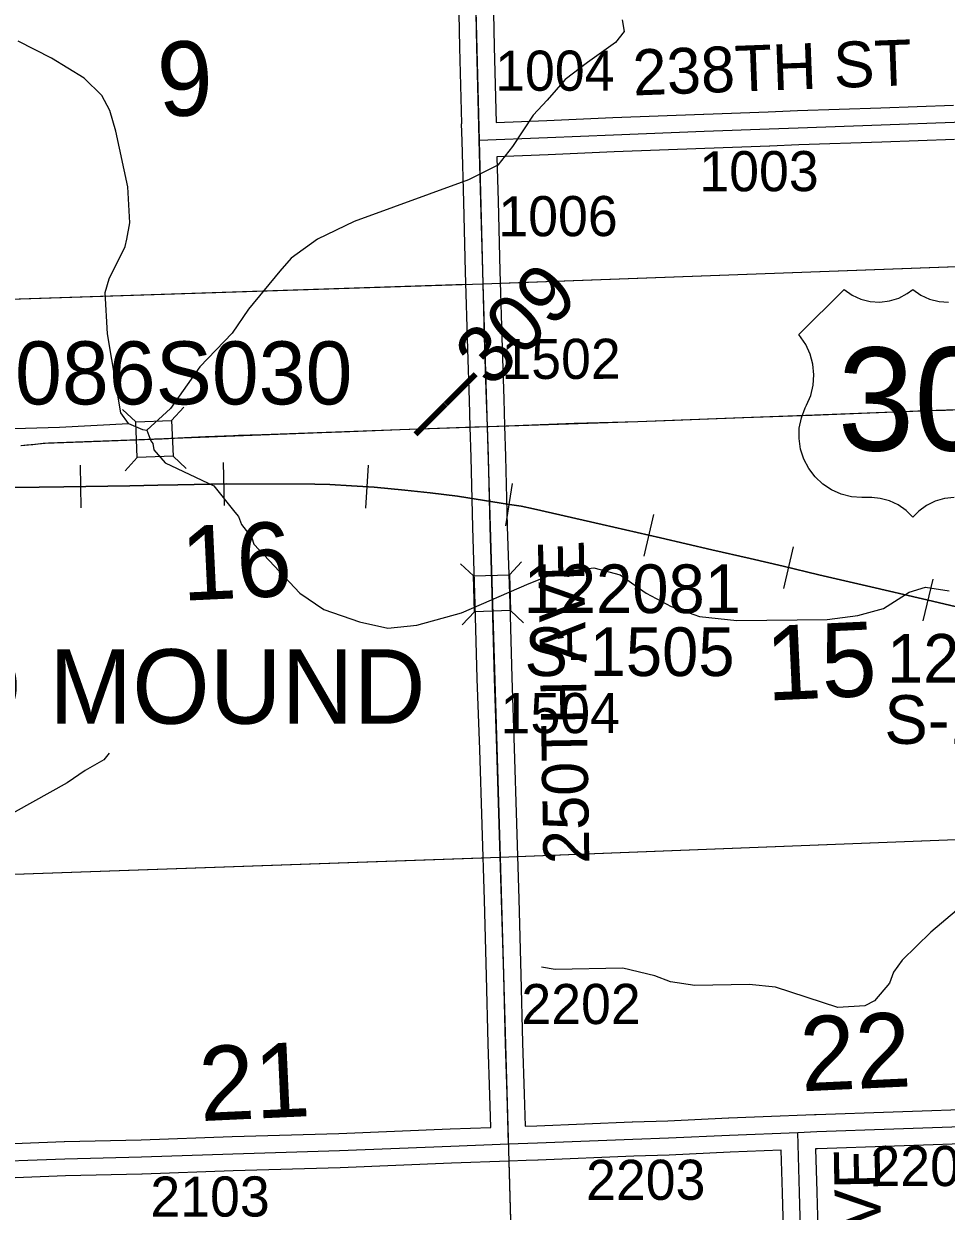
# Model space of a CAD drawing. Extents: x 128.7 to 185.5, y -21.4 to 12.6.
# Drawn here: x 148.442 to 150.052, y -10.875 to -8.801 of the extents above; entities that cross this region are included whole.
import ezdxf

# ---------------------------------------------------------------- set-up
doc = ezdxf.new("R2010")
doc.units = 0
for name, color, linetype in [('tdCoCorpTxt', 7, 'Continuous'), ('tdCoHydroRiver', 7, 'Continuous'), ('tdCoPriCL', 7, 'Continuous'), ('tdCoPrimary', 7, 'Continuous'), ('tdCoPriNonDiv', 7, 'Continuous'), ('tdCoPriNonDivCL', 7, 'Continuous'), ('tdCoRRCL', 7, 'Continuous'), ('tdCoSecRdNmbr', 7, 'Continuous'), ('tdCoSecRdTxt', 7, 'Continuous'), ('tdCoSecRteBand', 7, 'Continuous'), ('tdCoSecRteCL', 7, 'Continuous'), ('tdCoSectLine', 7, 'Continuous'), ('tdCoSectLinePart', 7, 'Continuous'), ('tdCoSectNmbr', 7, 'Continuous'), ('tdCoShieldUsRte', 7, 'Continuous'), ('tdCoStrucNonDivPri', 7, 'Continuous'), ('tdCoStrucPriMaintName', 7, 'Continuous'), ('tdCoStrucSec', 7, 'Continuous'), ('tdCoStrucSecCoName', 7, 'Continuous'), ('tdCoStrucSecFHWANum', 7, 'Continuous'), ('tdCoSurfAsphalt', 7, 'Continuous'), ('tdCoSurfGravel', 7, 'Continuous'), ('tdStHwyPriRefPost1', 7, 'Continuous')]:
    doc.layers.add(name, color=color, linetype=linetype)

msp = doc.modelspace()

# ---------------------------------------------------------------- linework, layer by layer
at = {"layer": 'tdCoHydroRiver'}
for points in [[(149.4862, -8.7944), (149.4901, -8.8148), (149.475, -8.8342), (149.4257, -8.8691), (149.3872, -8.8988), (149.3553, -8.9346), (149.3309, -8.9607), (149.2949, -9.0156), (149.2692, -9.048), (149.218, -9.0735), (149.0185, -9.1466), (148.9548, -9.1772), (148.9086, -9.2103), (148.8889, -9.2331), (148.8343, -9.2997), (148.8058, -9.3417), (148.7494, -9.4004), (148.6982, -9.4732), (148.6569, -9.5109)], [(148.6249, -9.4994), (148.6117, -9.4809), (148.588, -9.3428), (148.584, -9.2704), (148.591, -9.2465), (148.6191, -9.1903), (148.6218, -9.1775), (148.6271, -9.1489), (148.6234, -9.0859), (148.6027, -8.9888), (148.592, -8.9529), (148.5785, -8.9265), (148.5475, -8.896), (148.4905, -8.8615), (148.4322, -8.8318)], [(148.3852, -9.5089), (148.5043, -9.5058), (148.6249, -9.4994), (148.649, -9.5096), (148.6569, -9.5109), (148.6639, -9.5296), (148.6672, -9.5343), (148.6691, -9.5452), (148.6888, -9.5682), (148.7739, -9.6079), (148.8102, -9.654), (148.8167, -9.6617), (148.822, -9.6757), (148.8401, -9.6988), (148.8436, -9.7097), (148.9239, -9.7954), (148.9659, -9.8239), (149.0282, -9.8455), (149.0775, -9.8564), (149.1279, -9.8515), (149.206, -9.8299), (149.3242, -9.7785), (149.3725, -9.7595), (149.4369, -9.751), (149.4831, -9.7636), (149.5284, -9.7952), (149.5718, -9.8189), (149.6214, -9.8362), (149.6863, -9.8434), (149.8441, -9.8412), (149.8975, -9.8346), (149.9428, -9.822), (149.9876, -9.7936), (150.0158, -9.7848), (150.057, -9.7913)], [(148.591, -10.0751), (148.5818, -10.0864), (148.549, -10.1049), (148.518, -10.1265), (148.3962, -10.1939)], [(150.0698, -10.3496), (150.0253, -10.3874), (149.9749, -10.4365), (149.9599, -10.4575), (149.9527, -10.4767), (149.9269, -10.5075), (149.9098, -10.516), (149.8626, -10.5192), (149.754, -10.4835), (149.7081, -10.4787), (149.6134, -10.4804), (149.5706, -10.474), (149.5434, -10.4639), (149.4877, -10.45), (149.3694, -10.4525), (149.3456, -10.4485)]]:
    msp.add_lwpolyline(points, dxfattribs=at)
at = {"layer": 'tdCoPriCL'}
msp.add_lwpolyline([(148.4371, -9.5376), (148.4575, -9.5357), (148.4668, -9.5345), (148.4854, -9.5331), (148.4948, -9.5329), (148.5446, -9.5312), (148.6659, -9.5265), (148.6699, -9.5263), (148.6741, -9.5262), (148.7591, -9.5221), (148.8083, -9.5201), (148.8165, -9.5198), (148.8575, -9.5182), (149.0985, -9.5095), (149.2509, -9.5042), (149.2839, -9.5034), (149.4028, -9.4989), (149.5135, -9.4957), (149.5776, -9.4933), (149.681, -9.4893), (149.9332, -9.4799), (150.0853, -9.4743)], dxfattribs=at)
at = {"layer": 'tdCoPrimary'}
for p, q in [((149.8538, -9.483), (149.8548, -9.483)), ((149.8538, -9.483), (149.8548, -9.483)), ((149.8548, -9.483), (149.9148, -9.4807)), ((149.8548, -9.483), (149.9148, -9.4807))]:
    msp.add_line(p, q, dxfattribs=at)
for points in [[(148.4375, -9.5376), (148.4477, -9.5365), (148.4579, -9.5357), (148.4672, -9.5345), (148.4765, -9.5336), (148.4858, -9.5331), (148.4952, -9.5329), (148.545, -9.5312), (148.6838, -9.5258), (148.7595, -9.5221), (148.8579, -9.5182), (148.9963, -9.5135), (149.0989, -9.5095), (149.2296, -9.5048), (149.2512, -9.5042), (149.2843, -9.5034), (149.4032, -9.4989), (149.5139, -9.4957), (149.6813, -9.4893), (149.8182, -9.4844), (149.8538, -9.483), (149.8548, -9.483), (149.9148, -9.4807), (149.9336, -9.4799), (150.0167, -9.4767), (150.0507, -9.4757), (150.0887, -9.4745)], [(150.0507, -9.4757), (150.0887, -9.4745), (150.1466, -9.4723)], [(150.0507, -9.4757), (150.0887, -9.4745), (150.1466, -9.4723)], [(148.4375, -9.5376), (148.4477, -9.5365), (148.4579, -9.5357), (148.4672, -9.5345), (148.4765, -9.5336), (148.4858, -9.5331), (148.4952, -9.5329), (148.545, -9.5312), (148.6838, -9.5258), (148.7595, -9.5221), (148.8579, -9.5182), (148.9963, -9.5135), (149.0989, -9.5095), (149.2296, -9.5048), (149.2512, -9.5042), (149.2843, -9.5034), (149.4032, -9.4989), (149.5139, -9.4957), (149.6813, -9.4893), (149.8182, -9.4844), (149.8538, -9.483)], [(148.4375, -9.5376), (148.4477, -9.5365), (148.4579, -9.5357), (148.4672, -9.5345), (148.4765, -9.5336), (148.4858, -9.5331), (148.4952, -9.5329), (148.545, -9.5312), (148.6838, -9.5258), (148.7595, -9.5221), (148.8579, -9.5182), (148.9963, -9.5135), (149.0989, -9.5095), (149.2296, -9.5048), (149.2512, -9.5042), (149.2843, -9.5034), (149.4032, -9.4989), (149.5139, -9.4957), (149.6813, -9.4893), (149.8182, -9.4844), (149.8538, -9.483)], [(149.9148, -9.4807), (149.9336, -9.4799), (150.0167, -9.4767), (150.0507, -9.4757)], [(149.9148, -9.4807), (149.9336, -9.4799), (150.0167, -9.4767), (150.0507, -9.4757)]]:
    msp.add_lwpolyline(points, dxfattribs=at)
at = {"layer": 'tdCoPriNonDiv'}
msp.add_lwpolyline([(148.4371, -9.5376), (148.4854, -9.5331), (148.6741, -9.5262), (149.0985, -9.5095), (149.5135, -9.4957), (150.253, -9.4681), (150.3333, -9.4668)], dxfattribs=at)
at = {"layer": 'tdCoPriNonDivCL'}
msp.add_lwpolyline([(148.4371, -9.5376), (148.4473, -9.5365), (148.4575, -9.5357), (148.4668, -9.5345), (148.4761, -9.5336), (148.4854, -9.5331), (148.4948, -9.5329), (148.5446, -9.5312), (148.6834, -9.5258), (148.7591, -9.5221), (148.8575, -9.5182), (148.9959, -9.5135), (149.0985, -9.5095), (149.2292, -9.5048), (149.2509, -9.5042), (149.2839, -9.5034), (149.4028, -9.4989), (149.5135, -9.4957), (149.681, -9.4893), (149.8178, -9.4844), (149.9332, -9.4799), (150.0163, -9.4767), (150.0884, -9.4745)], dxfattribs=at)
msp.add_lwpolyline([(148.4371, -9.5376), (148.4473, -9.5365), (148.4575, -9.5357), (148.4668, -9.5345), (148.4761, -9.5336), (148.4854, -9.5331), (148.4948, -9.5329), (148.5446, -9.5312), (148.6834, -9.5258), (148.7591, -9.5221), (148.8575, -9.5182), (148.9959, -9.5135), (149.0985, -9.5095), (149.2292, -9.5048), (149.2509, -9.5042), (149.2839, -9.5034), (149.4028, -9.4989), (149.5135, -9.4957), (149.681, -9.4893), (149.8178, -9.4844), (149.9332, -9.4799), (150.0163, -9.4767), (150.0884, -9.4745)], dxfattribs=at)
at = {"layer": 'tdCoRRCL'}
for p, q in [((148.5421, -9.6466), (148.5409, -9.5717)), ((148.7923, -9.6422), (148.7907, -9.5673)), ((149.0391, -9.6469), (149.0436, -9.572)), ((149.2834, -9.6778), (149.2952, -9.6038)), ((149.5249, -9.731), (149.5418, -9.6579)), ((149.7683, -9.7873), (149.7856, -9.7143)), ((150.0118, -9.844), (150.029, -9.771))]:
    msp.add_line(p, q, dxfattribs=at)
for points in [[(150.1074, -9.828), (150.0104, -9.8052), (149.9205, -9.7845), (149.8295, -9.7632), (149.7672, -9.7485), (149.71, -9.7349), (149.6429, -9.7197), (149.5532, -9.699), (149.4513, -9.6754), (149.3317, -9.6482), (149.31, -9.6434), (149.2895, -9.6408), (149.1991, -9.6264), (149.1514, -9.6201), (149.1073, -9.6154), (149.0536, -9.6102), (149.014, -9.6078), (148.9763, -9.606), (148.9498, -9.6049), (148.7962, -9.6046), (148.711, -9.6065), (148.6759, -9.607), (148.6271, -9.6078), (148.5117, -9.6096), (148.4258, -9.6112)], [(148.4258, -9.6112), (148.5117, -9.6096), (148.6271, -9.6078), (148.6759, -9.607), (148.711, -9.6065), (148.7962, -9.6046), (148.9498, -9.6049), (148.9763, -9.606), (149.014, -9.6078), (149.0536, -9.6102), (149.1073, -9.6154), (149.1514, -9.6201), (149.1991, -9.6264), (149.2895, -9.6408), (149.31, -9.6434), (149.3317, -9.6482), (149.4513, -9.6754), (149.5532, -9.699), (149.6429, -9.7197), (149.71, -9.7349), (149.7672, -9.7485), (149.8295, -9.7632), (149.9205, -9.7845), (150.0104, -9.8052), (150.1074, -9.828)]]:
    msp.add_lwpolyline(points, dxfattribs=at)
at = {"layer": 'tdCoSecRteBand'}
for points in [[(149.261, -8.7521), (149.263, -8.8413), (149.2663, -8.9736)], [(148.3508, -10.7592), (148.5126, -10.7531), (148.5128, -10.7531), (148.513, -10.7531), (148.6467, -10.7499), (148.8056, -10.7442), (148.8057, -10.7442), (148.8058, -10.7442), (148.9921, -10.7388), (149.186, -10.7309), (149.1861, -10.7309), (149.1861, -10.7309), (149.257, -10.7283), (149.2572, -10.7283), (149.2555, -10.672), (149.2526, -10.5826), (149.2526, -10.5824), (149.2526, -10.5823), (149.2496, -10.4635), (149.2459, -10.3314), (149.242, -10.1998), (149.2378, -10.0684), (149.2336, -9.9449), (149.2336, -9.9447), (149.2336, -9.9446), (149.2301, -9.8152), (149.226, -9.6807), (149.226, -9.6806), (149.226, -9.6805), (149.223, -9.5586), (149.2213, -9.5052), (149.2198, -9.4588), (149.2168, -9.3697), (149.2168, -9.3697), (149.2168, -9.3696), (149.2131, -9.2342), (149.2131, -9.2342), (149.2131, -9.2342), (149.2099, -9.1126), (149.2099, -9.1126), (149.2099, -9.1126), (149.2071, -9.0058), (149.206, -8.976), (149.2064, -8.976), (149.2064, -8.9756), (149.2064, -8.9756), (149.203, -8.8428), (149.203, -8.8427), (149.203, -8.8427), (149.2017, -8.7832)], [(149.2663, -8.9736), (149.3547, -8.9701), (149.4701, -8.9652), (149.4702, -8.9652), (149.4702, -8.9652), (149.6285, -8.959), (149.6286, -8.959), (149.6287, -8.959), (149.7415, -8.9551), (149.7924, -8.9528), (149.7925, -8.9528), (149.7927, -8.9528), (149.9377, -8.9479), (150.0646, -8.9432)], [(150.0667, -9.0032), (149.9398, -9.0079), (149.9398, -9.0079), (149.9397, -9.0079), (149.7949, -9.0128), (149.744, -9.015), (149.7438, -9.015), (149.7437, -9.015), (149.6308, -9.019), (149.4726, -9.0251), (149.3573, -9.03), (149.3572, -9.03), (149.3572, -9.03), (149.2679, -9.0336), (149.2679, -9.034), (149.2699, -9.111), (149.2731, -9.2326), (149.2768, -9.3678), (149.2797, -9.4568), (149.2797, -9.4569), (149.2797, -9.4569), (149.2812, -9.5033), (149.2829, -9.5567), (149.2829, -9.5569), (149.2829, -9.557), (149.2859, -9.6789), (149.2901, -9.8134), (149.2901, -9.8135), (149.2901, -9.8136), (149.2936, -9.9429), (149.2978, -10.0664), (149.2978, -10.0664), (149.2978, -10.0664), (149.302, -10.1979), (149.302, -10.1979), (149.302, -10.1979), (149.3059, -10.3296), (149.3059, -10.3296), (149.3059, -10.3297), (149.3096, -10.4619), (149.3096, -10.4619), (149.3096, -10.462), (149.3126, -10.5807), (149.3155, -10.6701), (149.3155, -10.6701), (149.3155, -10.6702), (149.3172, -10.7262)], [(149.3172, -10.7262), (149.3372, -10.7254), (149.5041, -10.7188), (149.5042, -10.7188), (149.5042, -10.7188), (149.566, -10.7166), (149.6721, -10.7116), (149.6722, -10.7116), (149.6723, -10.7116), (149.762, -10.7082), (149.7623, -10.7082), (149.7623, -10.7079), (149.7921, -10.707), (149.8219, -10.7058), (149.825, -10.7057), (149.8251, -10.7057), (149.8251, -10.7057), (149.9595, -10.701), (150.1278, -10.6951)], [(150.13, -10.7551), (149.9616, -10.761), (149.9616, -10.761), (149.9616, -10.761), (149.8273, -10.7657), (149.824, -10.7658), (149.8261, -10.841), (149.8261, -10.8411), (149.8261, -10.8411), (149.8301, -10.9883)], [(149.7701, -10.9899), (149.7662, -10.8427), (149.764, -10.7681), (149.6748, -10.7716), (149.5686, -10.7765), (149.5685, -10.7765), (149.5683, -10.7765), (149.5065, -10.7787), (149.3396, -10.7854), (149.3395, -10.7854), (149.3394, -10.7854), (149.3189, -10.7861), (149.3189, -10.7863), (149.289, -10.7872), (149.1883, -10.7908), (148.9943, -10.7987), (148.9942, -10.7987), (148.994, -10.7987), (148.8077, -10.8042), (148.6487, -10.8098), (148.6485, -10.8098), (148.6483, -10.8098), (148.5146, -10.813), (148.3532, -10.8192)]]:
    msp.add_lwpolyline(points, dxfattribs=at)
at = {"layer": 'tdCoSecRteCL'}
for points in [[(149.2371, -9.0048), (149.2365, -8.9794), (149.233, -8.842), (149.231, -8.7525)], [(149.2371, -9.0048), (149.356, -9.0001), (149.4714, -8.9951), (149.6297, -8.989), (149.7427, -8.985), (149.7937, -8.9828), (149.9387, -8.9779), (150.0657, -8.9732), (150.1809, -8.97), (150.237, -8.9682)], [(149.288, -10.7572), (149.2855, -10.6711), (149.2826, -10.5816), (149.2796, -10.4627), (149.2759, -10.3305), (149.272, -10.1988), (149.2678, -10.0674), (149.2636, -9.9438), (149.2601, -9.8144), (149.2559, -9.6797), (149.253, -9.5577), (149.2512, -9.5042), (149.2497, -9.4578), (149.2468, -9.3688), (149.2431, -9.2334), (149.2399, -9.1118), (149.2371, -9.0048)], [(149.7931, -10.737), (149.8262, -10.7357), (149.9606, -10.731), (150.129, -10.7251), (150.2511, -10.7194), (150.2554, -10.7195), (150.2597, -10.7191), (150.2639, -10.7183), (150.2681, -10.7171), (150.2721, -10.7154), (150.2758, -10.7133), (150.2794, -10.7108), (150.2827, -10.708), (150.2856, -10.7048), (150.2882, -10.7014), (150.2905, -10.6977), (150.2923, -10.6938), (150.2937, -10.6897), (150.2947, -10.6855), (150.2952, -10.6812), (150.2953, -10.6769), (150.295, -10.6726), (150.293, -10.5974), (150.2883, -10.469)], [(149.288, -10.7572), (149.3384, -10.7554), (149.5053, -10.7488), (149.5672, -10.7465), (149.6735, -10.7416), (149.7931, -10.737)], [(149.8001, -10.9891), (149.7962, -10.8419), (149.7931, -10.737)], [(148.0402, -10.8018), (148.0555, -10.8013), (148.2013, -10.7959), (148.3519, -10.7892), (148.5137, -10.783), (148.6476, -10.7798), (148.8067, -10.7742), (148.9931, -10.7687), (149.1872, -10.7609), (149.288, -10.7572)]]:
    msp.add_lwpolyline(points, dxfattribs=at)
at = {"layer": 'tdCoSectLine'}
for points in [[(149.2179, -8.2547), (149.2433, -9.2552)], [(149.2433, -9.2552), (150.245, -9.219)], [(148.2385, -9.2881), (149.2433, -9.2552)], [(149.2433, -9.2552), (149.2733, -10.2563)], [(149.2733, -10.2563), (150.2794, -10.2174)], [(148.2752, -10.2915), (149.2733, -10.2563)], [(149.2733, -10.2563), (149.3021, -11.259)]]:
    msp.add_lwpolyline(points, dxfattribs=at)
at = {"layer": 'tdCoSectLinePart'}
for points in [[(149.2734, -9.2541), (150.2146, -9.2201)], [(148.2385, -9.2881), (149.2135, -9.2562)], [(149.3028, -10.2552), (150.2497, -10.2186)], [(148.2752, -10.2915), (149.2428, -10.2574)], [(149.2885, -10.787), (149.3021, -11.259)]]:
    msp.add_lwpolyline(points, dxfattribs=at)
at = {"layer": 'tdCoShieldUsRte'}
msp.add_lwpolyline([(150.0657, -9.6287), (150.0489, -9.6303), (150.0326, -9.6349), (150.0175, -9.6423), (150.0039, -9.6524), (149.9938, -9.663), (149.982, -9.6509), (149.9682, -9.6412), (149.9529, -9.6341), (149.9365, -9.6299), (149.9219, -9.6287), (149.9047, -9.6287), (149.8864, -9.6272), (149.8686, -9.6226), (149.8518, -9.6151), (149.8365, -9.6049), (149.8231, -9.5923), (149.812, -9.5776), (149.8035, -9.5613), (149.7978, -9.5438), (149.7952, -9.5256), (149.7956, -9.5072), (149.7992, -9.4891), (149.8056, -9.4719), (149.808, -9.4671), (149.8154, -9.4502), (149.8197, -9.4324), (149.8211, -9.414), (149.8193, -9.3957), (149.8145, -9.3779), (149.8069, -9.3612), (149.7949, -9.3441), (149.8738, -9.2653), (149.8876, -9.275), (149.903, -9.2821), (149.9193, -9.2862), (149.9362, -9.2873), (149.953, -9.2853), (149.9691, -9.2803), (149.9841, -9.2725), (149.9938, -9.2653), (150.0076, -9.275), (150.023, -9.2821), (150.0394, -9.2862), (150.0562, -9.2873)], dxfattribs=at)
at = {"layer": 'tdCoStrucNonDivPri'}
for p, q in [((148.6375, -9.4963), (148.6145, -9.475)), ((148.7001, -9.4938), (148.7213, -9.4708)), ((148.7025, -9.5564), (148.7255, -9.5776)), ((148.64, -9.5588), (148.6187, -9.5818))]:
    msp.add_line(p, q, dxfattribs=at)
msp.add_lwpolyline([(148.6375, -9.4963), (148.7001, -9.4938), (148.7025, -9.5564), (148.64, -9.5588)], close=True, dxfattribs=at)
at = {"layer": 'tdCoStrucSec'}
for p, q in [((149.2269, -9.7654), (149.2041, -9.744)), ((149.2895, -9.7635), (149.3109, -9.7407)), ((149.2914, -9.826), (149.3142, -9.8475)), ((149.2289, -9.828), (149.2074, -9.8508))]:
    msp.add_line(p, q, dxfattribs=at)
msp.add_lwpolyline([(149.2289, -9.828), (149.2269, -9.7654), (149.2895, -9.7635), (149.2914, -9.826)], close=True, dxfattribs=at)
at = {"layer": 'tdCoSurfAsphalt'}
msp.add_lwpolyline([(148.3519, -10.7892), (148.5137, -10.783), (148.6476, -10.7798), (148.8067, -10.7742), (148.9931, -10.7687), (149.1872, -10.7609), (149.288, -10.7572), (149.3384, -10.7554), (149.5053, -10.7488), (149.5672, -10.7465), (149.6735, -10.7416), (149.7931, -10.737), (149.8262, -10.7357), (149.9606, -10.731), (150.129, -10.7251)], dxfattribs=at)
at = {"layer": 'tdCoSurfGravel'}
for points in [[(149.288, -10.7572), (149.2855, -10.6711), (149.2826, -10.5816), (149.2796, -10.4627), (149.2759, -10.3305), (149.272, -10.1988), (149.2678, -10.0674), (149.2636, -9.9438), (149.2601, -9.8144), (149.2559, -9.6797), (149.253, -9.5577), (149.2512, -9.5042), (149.2497, -9.4578), (149.2468, -9.3688), (149.2431, -9.2334), (149.2399, -9.1118), (149.2371, -9.0048), (149.2365, -8.9794), (149.233, -8.842), (149.231, -8.7525)], [(149.2371, -9.0048), (149.356, -9.0001), (149.4714, -8.9951), (149.6297, -8.989), (149.7427, -8.985), (149.7937, -8.9828), (149.9387, -8.9779), (150.0657, -8.9732), (150.1809, -8.97), (150.237, -8.9682)], [(149.8083, -11.4811), (149.8104, -11.4782), (149.8121, -11.4751), (149.8134, -11.4718), (149.8143, -11.4683), (149.8148, -11.4648), (149.8148, -11.4612), (149.8144, -11.4577), (149.8117, -11.3886), (149.8082, -11.2769), (149.804, -11.125), (149.8001, -10.9891), (149.7962, -10.8419), (149.7931, -10.737)]]:
    msp.add_lwpolyline(points, dxfattribs=at)

# ---------------------------------------------------------------- texts
at = {"layer": 'tdCoCorpTxt'}
msp.add_text('GRAND MOUND', height=0.13, dxfattribs=at).set_placement((147.8104, -10.0234))
at = {"layer": 'tdCoSecRdNmbr'}
for s, rotation, p in [('1004', 0.1132, (149.2648, -8.9184)), ('1003', 0.1134, (149.6212, -9.0939)), ('1006', 0.1132, (149.2704, -9.1724)), ('1502', 0.1131, (149.2757, -9.4216)), ('1504', 0.1131, (149.2742, -10.0401)), ('2202', 0.1131, (149.3106, -10.548)), ('2205', 0.1136, (149.9198, -10.8309)), ('2203', 0.1132, (149.4235, -10.855)), ('2103', 0.1127, (148.6631, -10.8842))]:
    msp.add_text(s, height=0.07, rotation=rotation, dxfattribs=at).set_placement(p)
at = {"layer": 'tdCoSecRdTxt'}
for s, rotation, p in [('238TH ST', 2.1439, (149.5062, -8.9266)), ('250TH AVE', 91, (149.4292, -10.2677)), ('255TH AVE', 91, (149.9455, -11.3287))]:
    msp.add_text(s, height=0.08, rotation=rotation, dxfattribs=at).set_placement(p)
at = {"layer": 'tdCoSectNmbr'}
for s, rotation, p in [('9', 2.665, (148.6781, -8.964)), ('16', 2.6651, (148.7191, -9.8088)), ('15', 2.6658, (149.7396, -9.9832)), ('22', 2.6659, (149.7997, -10.6654)), ('21', 2.6651, (148.7507, -10.7174))]:
    msp.add_text(s, height=0.13, rotation=rotation, dxfattribs=at).set_placement(p)
at = {"layer": 'tdCoShieldUsRte'}
msp.add_text('30', height=0.18, dxfattribs=at).set_placement((149.8624, -9.5465))
at = {"layer": 'tdCoStrucPriMaintName'}
msp.add_text('23086S030', height=0.11, dxfattribs=at).set_placement((148.2631, -9.4659))
msp.add_text('23086S030', height=0.11, dxfattribs=at).set_placement((148.2631, -9.4659))
msp.add_text('23086S030', height=0.11, dxfattribs=at).set_placement((148.2631, -9.4659))
at = {"layer": 'tdCoStrucSecCoName'}
for s, p in [('S-1505', (149.316, -9.9402)), ('S-1405', (149.944, -10.0586))]:
    msp.add_text(s, height=0.085, dxfattribs=at).set_placement(p)
at = {"layer": 'tdCoStrucSecFHWANum'}
for s, p in [('122081', (149.3144, -9.8303)), ('122071', (149.9486, -9.9518))]:
    msp.add_text(s, height=0.085, dxfattribs=at).set_placement(p)
at = {"layer": 'tdStHwyPriRefPost1'}
msp.add_text('‒‒309', height=0.1, rotation=45, dxfattribs=at).set_placement((149.1517, -9.5442))

doc.saveas('drawing.dxf')
